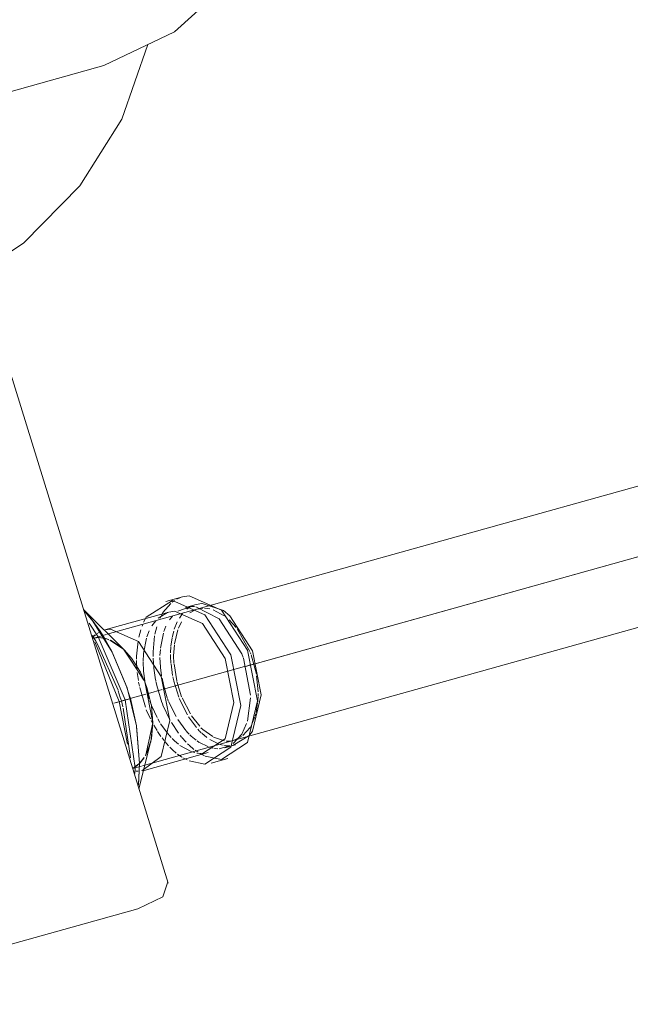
# Model space of a CAD drawing. Header units: millimetres. Extents: x -121 to 29920, y 1231 to 31888.
# Tile 262 of 310: x 23104 to 23327, y 24225 to 24586. Entities that reach past the tile are written whole.
import ezdxf

# ---------------------------------------------------------------- set-up
doc = ezdxf.new("R2010")
doc.units = ezdxf.units.MM
doc.linetypes.add('ADSK_Осевая', pattern=[700, 500, -100, 0, -100])
for name, color, linetype, lineweight in [('P-PIPE-____-CNTR', 3, 'ADSK_Осевая', 20), ('P-PIPE-____-OTLN', 3, 'Continuous', 20), ('P-SANR-FIXT-OTLN', 6, 'Continuous', 20)]:
    doc.layers.add(name, color=color, linetype=linetype, lineweight=lineweight)

# ---------------------------------------------------------------- blocks, each defined once
blk = doc.blocks.new('ADSK_Унитаз напольный_ГОСТ 30493-2017 - Вертикальный выпуск-V43-3D severage Right')
at = {"layer": 'P-SANR-FIXT-OTLN'}
for p, q in [((-3861.71, 24269.43), (-3931.06, 24493.65)), ((-3872.89, 24260), (-3998.26, 24224.95))]:
    blk.add_line(p, q, dxfattribs=at)
for points in [[(-3837.7, 24612.29, 0), (-3843.28, 24596.34, 0), (-3859.46, 24581.74, 0), (-3885.31, 24569.32, 0), (-3919.31, 24559.81, 0), (-3959.49, 24553.77, 0), (-4003.52, 24551.54, 0), (-4048.83, 24553.26, 0), (-4092.8, 24558.82, 0), (-4132.87, 24567.9, 0), (-4166.71, 24579.98, 0)], [(-3869.13, 24577.09, 0), (-3878.72, 24549.65, 0), (-3894.1, 24525.16, 0), (-3914.65, 24504.26, 0), (-3939.97, 24487.33, 0), (-3969.7, 24474.84, 0), (-3984.12, 24470.87, 0)], [(-3861.85, 24269.84, 0), (-3863.64, 24264.4, 0), (-3872.89, 24260, 0)]]:
    blk.add_polyline3d(points, dxfattribs=at)
blk = doc.blocks.new('ADSK_ППР_Переход канализационный - Переход канализационный-V48-3D severage Right')
at = {"layer": 'P-PIPE-____-OTLN', "color": 22}
for p, q in [((-3856.44, 24374.45), (-3862.55, 24372.74)), ((-3877.58, 24354.72), (-3892.74, 24369.73)), ((-3851.43, 24371.65), (-3855.35, 24370.55)), ((-3861.46, 24368.84), (-3884.96, 24362.27)), ((-3878.08, 24355.19), (-3870.6, 24343.95)), ((-3870.59, 24343.91), (-3877.73, 24354.86)), ((-3867.34, 24328.17), (-3869.9, 24316.46)), ((-3868.11, 24321.28), (-3867.34, 24328.17)), ((-3872.42, 24304.01), (-3868.17, 24321.04)), ((-3840.94, 24319.03), (-3837.02, 24320.12)), ((-3870.56, 24310.75), (-3847.05, 24317.32)), ((-3872.21, 24313.31), (-3872.64, 24305.38)), ((-3845.96, 24313.42), (-3839.85, 24315.13)), ((-3873.88, 24311.68), (-3873.91, 24309.56))]:
    blk.add_line(p, q, dxfattribs=at)
at = {"layer": 'P-PIPE-____-OTLN', "color": 9}
for p, q in [((-3858.52, 24373.62), (-3857.19, 24374.21)), ((-3860.25, 24372.49), (-3859.43, 24373.08)), ((-3858.16, 24369.11), (-3853.28, 24370.88)), ((-3854.83, 24369.88), (-3853.61, 24370.72)), ((-3853.14, 24370.89), (-3852.1, 24370.85)), ((-3851.43, 24371.65), (-3849.36, 24371.98)), ((-3849.21, 24371.98), (-3841.5, 24369.36)), ((-3889.64, 24365.93), (-3892.28, 24369.11)), ((-3870.71, 24365.09), (-3870.02, 24366.43)), ((-3865.39, 24366.62), (-3862.01, 24368.67)), ((-3886.68, 24361.8), (-3889.57, 24365.84)), ((-3883.58, 24358.76), (-3884.59, 24359.09)), ((-3884.59, 24359.09), (-3883.58, 24358.76)), ((-3882.41, 24354.52), (-3884.15, 24357.71)), ((-3878.29, 24355.39), (-3883.06, 24358.55)), ((-3883.06, 24358.55), (-3878.29, 24355.39)), ((-3876.87, 24341.33), (-3882.34, 24354.39)), ((-3834.1, 24351.93), (-3831.56, 24338.39)), ((-3831.66, 24354.05), (-3831.45, 24353.51)), ((-3875.98, 24338.49), (-3876.83, 24341.21)), ((-3879.26, 24337.54), (-3878.88, 24336.23)), ((-3831.52, 24337.4), (-3832.72, 24328.77)), ((-3878.88, 24336.23), (-3878.31, 24334.07)), ((-3873.36, 24327.08), (-3875, 24334.92)), ((-3872.21, 24313.31), (-3873.33, 24326.87)), ((-3831.82, 24323.71), (-3838.05, 24319.9)), ((-3870.09, 24316.12), (-3868.11, 24321.28)), ((-3839.22, 24319.8), (-3843.01, 24318.7)), ((-3840.39, 24319.82), (-3841.32, 24319.95)), ((-3849.12, 24316.99), (-3851.21, 24317.12)), ((-3848.37, 24316.07), (-3850.14, 24317.01)), ((-3842.23, 24314.75), (-3848.23, 24316.01)), ((-3843.53, 24318.69), (-3844.98, 24318.85)), ((-3872.6, 24305.74), (-3872.21, 24313.31)), ((-3870.59, 24315.31), (-3871.94, 24313.6)), ((-3871.57, 24314.01), (-3870.67, 24315.19)), ((-3854.73, 24314.58), (-3856.3, 24315.42))]:
    blk.add_line(p, q, dxfattribs=at)
at = {"layer": 'P-PIPE-____-OTLN', "color": 10}
for p, q in [((-3850.89, 24369.94), (-3849.03, 24370.27)), ((-3848.45, 24370.27), (-3846.46, 24369.98)), ((-3864.68, 24366.65), (-3863.93, 24368.1)), ((-3861.24, 24366.02), (-3860.18, 24367.34)), ((-3857.63, 24366.65), (-3856.46, 24368.27)), ((-3853.73, 24368.51), (-3852.26, 24369.4)), ((-3845.3, 24369.63), (-3841.15, 24367.42)), ((-3871.31, 24363.66), (-3871.05, 24364.33)), ((-3867.7, 24363.77), (-3866.3, 24365.68)), ((-3866.57, 24360.77), (-3865.91, 24363.4)), ((-3863.29, 24361.71), (-3862.55, 24363.66)), ((-3859.49, 24362.59), (-3858.42, 24365.22)), ((-3857.94, 24362.93), (-3856.79, 24365.22)), ((-3839.43, 24366), (-3836.87, 24363.16)), ((-3836.47, 24362.63), (-3831.78, 24354.36)), ((-3888.47, 24360.47), (-3889.64, 24359.68)), ((-3889.53, 24359.18), (-3888.03, 24359.44)), ((-3887.68, 24359.46), (-3889.49, 24359.19)), ((-3889.11, 24359.85), (-3888.36, 24360.51)), ((-3887.7, 24360.99), (-3886.91, 24361.48)), ((-3884.96, 24359.19), (-3887.12, 24359.47)), ((-3887.12, 24359.47), (-3884.96, 24359.19)), ((-3872.49, 24359.58), (-3871.78, 24362.29)), ((-3870.73, 24353.69), (-3869.69, 24359.23)), ((-3869.52, 24359.79), (-3868.67, 24361.95)), ((-3867.27, 24354.28), (-3866.7, 24360.11)), ((-3864.53, 24355.62), (-3863.49, 24361.08)), ((-3860.7, 24356.49), (-3860.32, 24359.32)), ((-3860.27, 24359.54), (-3859.71, 24361.88)), ((-3859.39, 24357.18), (-3858.18, 24362.28)), ((-3887.47, 24356.83), (-3880.1, 24340.22)), ((-3873.35, 24352.66), (-3872.75, 24358.22)), ((-3860.84, 24353.9), (-3860.73, 24356.18)), ((-3859.76, 24352.79), (-3859.44, 24356.84)), ((-3873.39, 24351.59), (-3873.35, 24352.61)), ((-3870.88, 24350.67), (-3870.74, 24353.59)), ((-3867.28, 24353.3), (-3867.27, 24354.1)), ((-3867.27, 24352.55), (-3867.28, 24353.3)), ((-3867.01, 24348.33), (-3867.26, 24351.9)), ((-3864.54, 24348.64), (-3864.76, 24352.16)), ((-3864.74, 24352.86), (-3864.58, 24355.06)), ((-3860.84, 24352.68), (-3860.85, 24353.28)), ((-3860.71, 24350.04), (-3860.84, 24352.54)), ((-3859.6, 24350.05), (-3859.76, 24352.79)), ((-3831.33, 24353.18), (-3829.42, 24346.04)), ((-3873.15, 24347.71), (-3873.37, 24351.03)), ((-3870.74, 24347.23), (-3870.88, 24350.47)), ((-3866.5, 24344.79), (-3867, 24348.22)), ((-3864.12, 24345.39), (-3864.52, 24348.49)), ((-3860.11, 24345.6), (-3860.69, 24349.82)), ((-3858.61, 24343.6), (-3859.58, 24349.81)), ((-3872.65, 24343.77), (-3873.04, 24346.64)), ((-3870.29, 24343.61), (-3870.74, 24347.2)), ((-3866.26, 24343.58), (-3866.49, 24344.74)), ((-3863.5, 24342.22), (-3863.98, 24344.54)), ((-3859.71, 24343.66), (-3860.01, 24345.08)), ((-3829.32, 24345.46), (-3828.72, 24339.59)), ((-3872.28, 24341.7), (-3872.55, 24343.15)), ((-3870.09, 24333.95), (-3872.17, 24341.19)), ((-3870.14, 24342.8), (-3870.27, 24343.5)), ((-3869.74, 24340.86), (-3870.04, 24342.24)), ((-3868.67, 24337.04), (-3869.74, 24340.85)), ((-3865.91, 24341.98), (-3866.22, 24343.34)), ((-3864.01, 24335.72), (-3865.88, 24341.86)), ((-3862.1, 24337.41), (-3863.48, 24342.1)), ((-3857.86, 24337.62), (-3859.66, 24343.47)), ((-3856.79, 24337.72), (-3858.56, 24343.4)), ((-3880.03, 24339.98), (-3879.26, 24337.54)), ((-3861.7, 24336.33), (-3862.02, 24337.19)), ((-3853.59, 24331.48), (-3856.65, 24337.37)), ((-3828.74, 24337.9), (-3828.84, 24336.55)), ((-3828.69, 24338.98), (-3828.73, 24338.11)), ((-3867.82, 24334.64), (-3868.41, 24336.24)), ((-3865.75, 24330.11), (-3867.7, 24334.35)), ((-3863.67, 24334.85), (-3863.92, 24335.5)), ((-3861.09, 24329.32), (-3863.63, 24334.73)), ((-3858.85, 24330.51), (-3861.59, 24336.06)), ((-3854.7, 24331.1), (-3857.66, 24337.12)), ((-3828.94, 24335.54), (-3829.53, 24332.03)), ((-3828.84, 24336.55), (-3828.91, 24335.85)), ((-3878.18, 24333.54), (-3875.59, 24315.41)), ((-3868.22, 24329.65), (-3869.74, 24333.02)), ((-3851.39, 24326.49), (-3854.27, 24330.41)), ((-3850.17, 24326.93), (-3853.14, 24330.78)), ((-3829.98, 24330.36), (-3831.04, 24327.67)), ((-3829.67, 24331.45), (-3829.86, 24330.77)), ((-3867.43, 24328.13), (-3867.92, 24329.05)), ((-3865.79, 24325.34), (-3866.97, 24327.31)), ((-3864.73, 24328.3), (-3865.5, 24329.65)), ((-3861.53, 24323.81), (-3864.48, 24327.89)), ((-3857.96, 24324.41), (-3860.55, 24328.36)), ((-3855.24, 24325.35), (-3858.16, 24329.38)), ((-3831.66, 24326.55), (-3834.37, 24323.52)), ((-3831.18, 24327.39), (-3831.59, 24326.66)), ((-3864.36, 24323.21), (-3865.58, 24325.01)), ((-3860.65, 24322.82), (-3861.37, 24323.62)), ((-3856.84, 24322.98), (-3857.31, 24323.57)), ((-3855.19, 24321.13), (-3856.71, 24322.83)), ((-3854.65, 24324.68), (-3855.13, 24325.23)), ((-3854.09, 24324.07), (-3854.64, 24324.66)), ((-3850.34, 24325.33), (-3850.89, 24325.91)), ((-3849.59, 24324.58), (-3850.22, 24325.2)), ((-3847.53, 24322.82), (-3849.36, 24324.36)), ((-3841.1, 24321.61), (-3845.08, 24322.99)), ((-3834.81, 24323.2), (-3837.49, 24321.85)), ((-3863.25, 24321.71), (-3863.96, 24322.65)), ((-3861.56, 24319.71), (-3862.86, 24321.23)), ((-3853.35, 24317.68), (-3857.41, 24319.91)), ((-3854.18, 24320.12), (-3854.63, 24320.56)), ((-3852.27, 24318.48), (-3854.06, 24320.01)), ((-3850.38, 24321.04), (-3851.14, 24321.54)), ((-3847.21, 24319.47), (-3850.23, 24320.95)), ((-3845.4, 24318.93), (-3847, 24319.39)), ((-3843.32, 24320.49), (-3846.41, 24322.04)), ((-3841.86, 24320.06), (-3843.09, 24320.41)), ((-3839.13, 24319.79), (-3840.39, 24319.82)), ((-3856.68, 24315.64), (-3858.31, 24316.75)), ((-3851.99, 24317.27), (-3853.1, 24317.6)), ((-3850.78, 24317.41), (-3851.88, 24318.18)), ((-3873.66, 24312.15), (-3874.79, 24311.51)), ((-3874.7, 24311.55), (-3873.76, 24312.09)), ((-3872, 24313.55), (-3873.62, 24312.18)), ((-3873.01, 24312.62), (-3872.04, 24313.5)), ((-3872.68, 24310.42), (-3873.56, 24310.42))]:
    blk.add_line(p, q, dxfattribs=at)
at = {"layer": 'P-PIPE-____-OTLN', "color": 22}
for points in [[(-3856.44, 24374.45, 0), (-3854.06, 24374.83, 0), (-3842.23, 24369.57, 0), (-3832.66, 24354.85, 0), (-3829.01, 24336.28, 0)], [(-3870.02, 24366.43, 0), (-3869.74, 24366.91, 0), (-3860.17, 24373.12, 0), (-3848.34, 24367.86, 0), (-3838.77, 24353.14, 0), (-3835.12, 24334.57, 0)], [(-3892.36, 24369.2, 0), (-3889.3, 24365.48, 0), (-3882.22, 24354.16, 0), (-3876.79, 24341.08, 0), (-3873.38, 24327.15, 0), (-3872.21, 24313.31, 0)], [(-3861.46, 24368.84, 0), (-3859.39, 24369.17, 0), (-3849.12, 24364.61, 0), (-3840.81, 24351.82, 0), (-3837.63, 24335.69, 0)], [(-3841.5, 24369.36, 0), (-3839.09, 24367.41, 0), (-3830.78, 24354.62, 0), (-3827.61, 24338.5, 0)], [(-3890.66, 24364.8, 0), (-3887.36, 24359.81, 0), (-3877.43, 24336.64, 0), (-3873.88, 24311.68, 0)], [(-3884.96, 24362.27, 0), (-3882.9, 24362.6, 0), (-3872.63, 24358.03, 0), (-3864.31, 24345.24, 0), (-3861.14, 24329.12, 0)], [(-3884.15, 24357.71, 0), (-3885.08, 24359.27, 0), (-3886.68, 24361.8, 0)], [(-3888.66, 24357.92, 0), (-3879.72, 24336, 0), (-3876.61, 24320.42, 0)], [(-3867.34, 24328.17, 0), (-3870.31, 24343.24, 0), (-3870.5, 24343.7, 0)], [(-3870.49, 24343.69, 0), (-3870.31, 24343.24, 0), (-3867.34, 24328.17, 0)], [(-3875, 24334.92, 0), (-3875.59, 24337.15, 0), (-3875.98, 24338.49, 0)], [(-3827.61, 24338.5, 0), (-3830.78, 24325.19, 0), (-3831.66, 24323.91, 0)], [(-3835.12, 24334.57, 0), (-3838.77, 24319.26, 0), (-3848.34, 24313.04, 0), (-3854.09, 24314.29, 0)], [(-3837.63, 24335.69, 0), (-3840.81, 24322.39, 0), (-3849.12, 24316.99, 0)], [(-3829.01, 24336.28, 0), (-3832.66, 24320.97, 0), (-3842.23, 24314.75, 0)], [(-3861.14, 24329.12, 0), (-3864.31, 24315.82, 0), (-3871.42, 24310.55, 0)]]:
    blk.add_polyline3d(points, dxfattribs=at)
at = {"layer": 'P-PIPE-____-OTLN', "color": 9}
for points in [[(-3863.93, 24368.1, 0), (-3863.63, 24368.62, 0), (-3860.8, 24372.04, 0)], [(-3851.61, 24370.78, 0), (-3843.01, 24366.31, 0), (-3834.7, 24353.53, 0), (-3834.19, 24352.18, 0)], [(-3889.54, 24360.21, 0), (-3888.37, 24358.35, 0), (-3887.47, 24356.83, 0)], [(-3832.99, 24327.91, 0), (-3834.7, 24324.1, 0), (-3837.97, 24320.58, 0)]]:
    blk.add_polyline3d(points, dxfattribs=at)
at = {"layer": 'P-PIPE-____-OTLN', "color": 10}
for points in [[(-3845.4, 24323.15, 0), (-3849.03, 24325.77, 0), (-3849.7, 24326.43, 0)], [(-3851.51, 24321.8, 0), (-3853.28, 24323.27, 0), (-3853.79, 24323.76, 0)], [(-3858.81, 24317.13, 0), (-3860.17, 24318.3, 0), (-3861.17, 24319.29, 0)], [(-3857.95, 24320.32, 0), (-3859.39, 24321.56, 0), (-3860.25, 24322.4, 0)], [(-3838.61, 24321.59, 0), (-3839.43, 24321.5, 0), (-3840.49, 24321.53, 0)]]:
    blk.add_polyline3d(points, dxfattribs=at)

msp = doc.modelspace()

# ---------------------------------------------------------------- linework, layer by layer
at = {"layer": 'P-PIPE-____-CNTR', "color": 9}
for p, q in [((23457.88, 24424.82), (23186.47, 24348.93)), ((23457.23, 24424.63), (23189.96, 24349.9))]:
    msp.add_line(p, q, dxfattribs=at)
at = {"layer": 'P-PIPE-____-CNTR', "color": 10}
for p, q in [((23186.04, 24348.81), (23179.93, 24347.1)), ((23186.04, 24348.81), (23179.93, 24347.1)), ((23188.21, 24349.42), (23186.47, 24348.93)), ((23189.96, 24349.9), (23188.21, 24349.42)), ((23179.92, 24347.1), (23156.42, 24340.53)), ((23179.92, 24347.1), (23156.42, 24340.53)), ((23149.88, 24338.7), (23144.21, 24337.12)), ((23149.88, 24338.7), (23144.21, 24337.12)), ((23155.92, 24340.39), (23150.83, 24338.97)), ((23155.92, 24340.39), (23150.83, 24338.97)), ((23144, 24337.06), (23138.12, 24335.41)), ((23140.09, 24335.96), (23138.12, 24335.41)), ((23142.38, 24336.6), (23140.09, 24335.96)), ((23144, 24337.06), (23142.38, 24336.6))]:
    msp.add_line(p, q, dxfattribs=at)
at = {"layer": 'P-PIPE-____-OTLN', "color": 22}
for p, q in [((23475.72, 24455.76), (23135.74, 24360.7)), ((23148.66, 24312.4), (23489.18, 24407.61))]:
    msp.add_line(p, q, dxfattribs=at)
at = {"layer": 'P-PIPE-____-OTLN', "color": 10}
for p, q in [((23133.83, 24360.17), (23130.32, 24359.19)), ((23132.61, 24359.47), (23130.32, 24359.19)), ((23134.49, 24359.27), (23132.91, 24359.46)), ((23145.07, 24311.53), (23145.92, 24312.01)), ((23145.1, 24311.41), (23147.39, 24312.05)), ((23145.92, 24312.01), (23147.38, 24313.13))]:
    msp.add_line(p, q, dxfattribs=at)
at = {"layer": 'P-PIPE-____-OTLN', "color": 9}
for p, q in [((23135.5, 24360.64), (23133.94, 24360.2)), ((23136.39, 24358.7), (23135.08, 24359.13)), ((23140.89, 24355.94), (23136.93, 24358.47)), ((23142.06, 24354.88), (23141.02, 24355.83)), ((23147.48, 24312.07), (23148.35, 24312.31)), ((23147.91, 24313.65), (23149.31, 24315.45))]:
    msp.add_line(p, q, dxfattribs=at)
at = {"layer": 'P-PIPE-____-OTLN', "color": 22}
for points in [[(23149.31, 24343.7, 0), (23147.91, 24346.74, 0), (23144.7, 24351.89, 0), (23142.06, 24354.88, 0)], [(23152.46, 24328.17, 0), (23151.93, 24334.46, 0), (23150.38, 24340.8, 0), (23149.51, 24343.21, 0)], [(23149.78, 24316.23, 0), (23150.38, 24317.4, 0), (23151.93, 24322.35, 0), (23152.46, 24328.17, 0)]]:
    msp.add_polyline3d(points, dxfattribs=at)

# ---------------------------------------------------------------- block references
msp.add_blockref('ADSK_ППР_Переход канализационный - Переход канализационный-V48-3D severage Right', (27019.81, 0), dxfattribs=at)
at = {"layer": 'P-SANR-FIXT-OTLN'}
msp.add_blockref('ADSK_Унитаз напольный_ГОСТ 30493-2017 - Вертикальный выпуск-V43-3D severage Right', (27019.81, 0), dxfattribs=at)

doc.saveas('drawing.dxf')
